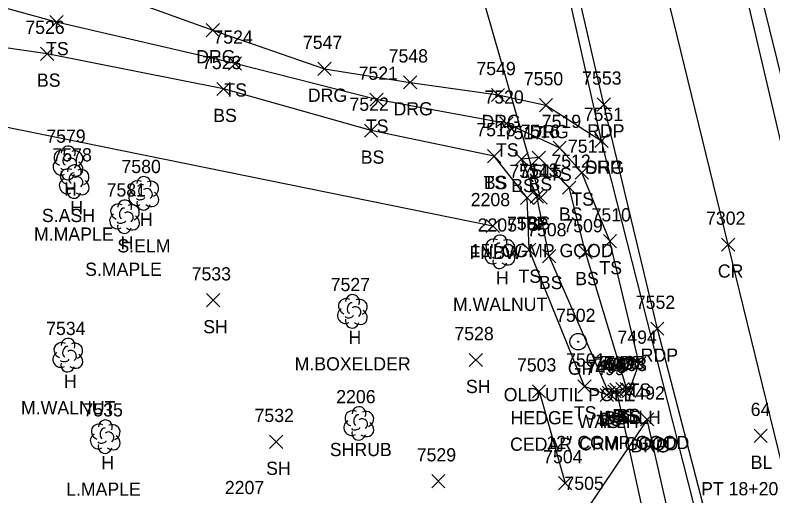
# Model space of a CAD drawing. Extents: x 1439173 to 1457902, y 641926 to 659889.
# Drawn here: x 1448510.9 to 1448625.5, y 644311.8 to 644384.5 of the extents above; entities that cross this region are included whole.
import ezdxf

# ---------------------------------------------------------------- set-up
doc = ezdxf.new("R2010")
doc.units = 0
for name, color, linetype in [('C_A', 7, 'Continuous'), ('C_C', 7, 'Continuous'), ('C_I', 7, 'Continuous'), ('C_TIC', 7, 'Continuous'), ('D_A', 7, 'Continuous'), ('D_C', 7, 'Continuous'), ('D_I', 7, 'Continuous'), ('D_TIC', 7, 'Continuous'), ('DCP', 7, 'Continuous'), ('DHW', 7, 'Continuous'), ('L_A', 7, 'Continuous'), ('L_C', 7, 'Continuous'), ('L_I', 7, 'Continuous'), ('L_TIC', 7, 'Continuous'), ('LAHR', 7, 'Continuous'), ('LELB', 7, 'Continuous'), ('LFNC', 7, 'Continuous'), ('LSH', 7, 'Continuous'), ('LTD', 7, 'Continuous'), ('P_A', 7, 'Continuous'), ('P_I', 7, 'Continuous'), ('P_TIC', 7, 'Continuous'), ('PET', 7, 'Continuous'), ('PRC', 7, 'Continuous'), ('PSP', 7, 'Continuous'), ('R_A', 7, 'Continuous'), ('R_C', 7, 'Continuous'), ('R_I', 7, 'Continuous'), ('R_TIC', 7, 'Continuous'), ('RDG', 7, 'Continuous'), ('RDP', 7, 'Continuous'), ('RGP', 7, 'Continuous')]:
    doc.layers.add(name, color=color, linetype=linetype)

msp = doc.modelspace()

# ---------------------------------------------------------------- linework, layer by layer
at = {"layer": 'C_TIC'}
for points in [[(1448622.66, 644319.88), (1448624.66, 644321.88)], [(1448624.66, 644319.88), (1448622.66, 644321.88)]]:
    msp.add_lwpolyline(points, dxfattribs=at)
at = {"layer": 'D_TIC'}
for points in [[(1448589.38, 644355.91), (1448591.38, 644357.91)], [(1448591.38, 644355.91), (1448589.38, 644357.91)], [(1448599.41, 644326.06), (1448601.41, 644328.06)], [(1448601.41, 644326.06), (1448599.41, 644328.06)], [(1448600.84, 644326.87), (1448602.84, 644328.87)], [(1448602.84, 644326.87), (1448600.84, 644328.87)], [(1448602.76, 644326.68), (1448604.76, 644328.68)], [(1448604.76, 644326.68), (1448602.76, 644328.68)]]:
    msp.add_lwpolyline(points, dxfattribs=at)
at = {"layer": 'DCP'}
for points in [[(1448590.38, 644356.91), (1448579.01, 644396.37)], [(1448610.58, 644287.81), (1448601.84, 644327.87)]]:
    msp.add_lwpolyline(points, dxfattribs=at)
at = {"layer": 'DHW'}
msp.add_lwpolyline([(1448603.76, 644327.68), (1448600.41, 644327.06)], dxfattribs=at)
at = {"layer": 'L_TIC'}
for points in [[(1448516.21, 644382.46), (1448518.21, 644384.46)], [(1448518.21, 644382.46), (1448516.21, 644384.46)], [(1448514.8, 644377.69), (1448516.8, 644379.69)], [(1448516.8, 644377.69), (1448514.8, 644379.69)], [(1448543.18, 644376.21), (1448545.18, 644378.21)], [(1448545.18, 644376.21), (1448543.18, 644378.21)], [(1448541.45, 644372.36), (1448543.45, 644374.36)], [(1448543.45, 644372.36), (1448541.45, 644374.36)], [(1448564.56, 644370.74), (1448566.56, 644372.74)], [(1448566.56, 644370.74), (1448564.56, 644372.74)], [(1448584.23, 644367.14), (1448586.23, 644369.14)], [(1448586.23, 644367.14), (1448584.23, 644369.14)], [(1448563.75, 644366.05), (1448565.75, 644368.05)], [(1448565.75, 644366.05), (1448563.75, 644368.05)], [(1448592.26, 644363.46), (1448594.26, 644365.46)], [(1448594.26, 644363.46), (1448592.26, 644365.46)], [(1448582.35, 644362.2), (1448584.35, 644364.2)], [(1448584.35, 644362.2), (1448582.35, 644364.2)], [(1448582.35, 644362.2), (1448584.35, 644364.2)], [(1448584.35, 644362.2), (1448582.35, 644364.2)], [(1448586.5, 644361.75), (1448588.5, 644363.75)], [(1448588.5, 644361.75), (1448586.5, 644363.75)], [(1448586.5, 644361.75), (1448588.5, 644363.75)], [(1448588.5, 644361.75), (1448586.5, 644363.75)], [(1448589.12, 644361.97), (1448591.12, 644363.97)], [(1448591.12, 644361.97), (1448589.12, 644363.97)], [(1448595.63, 644359.7), (1448597.63, 644361.7)], [(1448597.63, 644359.7), (1448595.63, 644361.7)], [(1448593.71, 644357.43), (1448595.71, 644359.43)], [(1448595.71, 644357.43), (1448593.71, 644359.43)], [(1448587.36, 644355.9), (1448589.36, 644357.9)], [(1448589.36, 644355.9), (1448587.36, 644357.9)], [(1448588.83, 644356.08), (1448590.83, 644358.08)], [(1448590.83, 644356.08), (1448588.83, 644358.08)], [(1448582.16, 644351.62), (1448584.16, 644353.62)], [(1448584.16, 644351.62), (1448582.16, 644353.62)], [(1448599.87, 644349.32), (1448601.87, 644351.32)], [(1448601.87, 644349.32), (1448599.87, 644351.32)], [(1448587.64, 644348.03), (1448589.64, 644350.03)], [(1448589.64, 644348.03), (1448587.64, 644350.03)], [(1448590.69, 644347.07), (1448592.69, 644349.07)], [(1448592.69, 644347.07), (1448590.69, 644349.07)], [(1448596.18, 644347.67), (1448598.18, 644349.67)], [(1448598.18, 644347.67), (1448596.18, 644349.67)], [(1448539.89, 644340.39), (1448541.89, 644342.39)], [(1448541.89, 644340.39), (1448539.89, 644342.39)], [(1448579.61, 644331.35), (1448581.61, 644333.35)], [(1448581.61, 644331.35), (1448579.61, 644333.35)], [(1448604.27, 644330.81), (1448606.27, 644332.81)], [(1448606.27, 644330.81), (1448604.27, 644332.81)], [(1448596.01, 644327.36), (1448598.01, 644329.36)], [(1448598.01, 644327.36), (1448596.01, 644329.36)], [(1448589.15, 644326.62), (1448591.15, 644328.62)], [(1448591.15, 644326.62), (1448589.15, 644328.62)], [(1448599.41, 644326.06), (1448601.41, 644328.06)], [(1448601.41, 644326.06), (1448599.41, 644328.06)], [(1448599.7, 644326.38), (1448601.7, 644328.38)], [(1448601.7, 644326.38), (1448599.7, 644328.38)], [(1448600.55, 644326.62), (1448602.55, 644328.62)], [(1448602.55, 644326.62), (1448600.55, 644328.62)], [(1448601.77, 644326.95), (1448603.77, 644328.95)], [(1448603.77, 644326.95), (1448601.77, 644328.95)], [(1448602.43, 644326.96), (1448604.43, 644328.96)], [(1448604.43, 644326.96), (1448602.43, 644328.96)], [(1448602.43, 644326.96), (1448604.43, 644328.96)], [(1448604.43, 644326.96), (1448602.43, 644328.96)], [(1448602.76, 644326.68), (1448604.76, 644328.68)], [(1448604.76, 644326.68), (1448602.76, 644328.68)], [(1448549.4, 644318.97), (1448551.4, 644320.97)], [(1448551.4, 644318.97), (1448549.4, 644320.97)], [(1448573.93, 644313.01), (1448575.93, 644315.01)], [(1448575.93, 644313.01), (1448573.93, 644315.01)], [(1448593.11, 644312.72), (1448595.11, 644314.72)], [(1448595.11, 644312.72), (1448593.11, 644314.72)]]:
    msp.add_lwpolyline(points, dxfattribs=at)
at = {"layer": 'LAHR'}
msp.add_lwpolyline([(1448590.15, 644327.62), (1448594.11, 644313.72)], dxfattribs=at)
at = {"layer": 'LELB'}
for points in [[(1448603.76, 644327.68), (1448605.27, 644331.81), (1448600.87, 644350.32), (1448596.63, 644360.7), (1448593.26, 644364.46), (1448585.23, 644368.14), (1448565.56, 644371.74), (1448544.18, 644377.21), (1448517.21, 644383.46), (1448496.26, 644389.27)], [(1448583.35, 644363.2), (1448564.75, 644367.05), (1448542.45, 644373.36), (1448515.8, 644378.69), (1448486.52, 644382.93)], [(1448600.41, 644327.06), (1448597.01, 644328.36), (1448588.64, 644349.03), (1448588.36, 644356.9), (1448583.35, 644363.2)], [(1448603.43, 644327.96), (1448597.18, 644348.67), (1448594.71, 644358.43), (1448590.12, 644362.97), (1448587.5, 644362.75)], [(1448603.43, 644327.96), (1448602.77, 644327.95), (1448601.55, 644327.62), (1448600.7, 644327.38), (1448591.69, 644348.07), (1448589.83, 644357.08), (1448587.5, 644362.75)]]:
    msp.add_lwpolyline(points, dxfattribs=at)
at = {"layer": 'LFNC'}
msp.add_lwpolyline([(1448583.16, 644352.62), (1448505.51, 644368.37)], dxfattribs=at)
at = {"layer": 'LSH'}
msp.add_line((1448562.89, 644322.81), (1448562.89, 644322.81), dxfattribs=at)
msp.add_line((1448562.89, 644322.81), (1448562.89, 644322.81), dxfattribs=at)
msp.add_arc((1448562.93, 644324.24), 1.05, 335.5272, 180.9563, dxfattribs=at)
for centre, major_axis, ratio, start_param, end_param in [((1448562.1, 644323.47), (1.21, -0.51), 0.895232, 1.570796, 4.712389), ((1448563.93, 644323.39), (-1.14, -0.48), 0.949671, 1.570796, 4.712389), ((1448562.68, 644323.27), (-0.208, -0.792), 0.645439, 3.141593, 6.283185), ((1448563.39, 644322.64), (-0.5, 0.667), 0.989748, 3.141593, 6.283185), ((1448561.8, 644322.1), (0.58, -1.04), 0.959034, 3.141593, 6.283185), ((1448563.89, 644321.97), (-1.09, 0.79), 0.841452, 1.570796, 4.712389), ((1448562.89, 644321.31), (0.26, 1.06), 0.942809, 1.570796, 4.712389), ((1448562.43, 644322.06), (-0.625, -0.083), 0.423636, 0, 3.141593)]:
    msp.add_ellipse(centre, major_axis=major_axis, ratio=ratio, start_param=start_param, end_param=end_param, dxfattribs=at)
at = {"layer": 'LTD'}
for p, q in [((1448518.92, 644362.22), (1448518.92, 644362.22)), ((1448518.92, 644362.22), (1448518.92, 644362.22)), ((1448519.85, 644359.4), (1448519.85, 644359.4)), ((1448519.85, 644359.4), (1448519.85, 644359.4)), ((1448530.37, 644357.63), (1448530.37, 644357.63)), ((1448530.37, 644357.63), (1448530.37, 644357.63)), ((1448527.46, 644354.08), (1448527.46, 644354.08)), ((1448527.46, 644354.08), (1448527.46, 644354.08)), ((1448584.21, 644348.78), (1448584.21, 644348.78)), ((1448584.21, 644348.78), (1448584.21, 644348.78)), ((1448561.91, 644339.77), (1448561.91, 644339.77)), ((1448561.91, 644339.77), (1448561.91, 644339.77)), ((1448518.89, 644333.13), (1448518.89, 644333.13)), ((1448518.89, 644333.13), (1448518.89, 644333.13)), ((1448524.54, 644320.81), (1448524.54, 644320.81)), ((1448524.54, 644320.81), (1448524.54, 644320.81))]:
    msp.add_line(p, q, dxfattribs=at)
for centre in [(1448518.96, 644363.66), (1448519.9, 644360.83), (1448530.41, 644359.06), (1448527.51, 644355.51), (1448584.25, 644350.21), (1448561.95, 644341.2), (1448518.94, 644334.56), (1448524.59, 644322.24)]:
    msp.add_arc(centre, 1.05, 335.5272, 180.9563, dxfattribs=at)
for centre, major_axis, ratio, start_param, end_param in [((1448518.12, 644362.89), (1.21, -0.51), 0.895232, 1.570796, 4.712389), ((1448518.71, 644362.68), (-0.208, -0.792), 0.645439, 3.141593, 6.283185), ((1448519.96, 644362.81), (-1.14, -0.48), 0.949671, 1.570796, 4.712389), ((1448517.83, 644361.51), (0.58, -1.04), 0.959034, 3.141593, 6.283185), ((1448519.42, 644362.06), (-0.5, 0.667), 0.989748, 3.141593, 6.283185), ((1448519.06, 644360.07), (1.21, -0.51), 0.895232, 1.570796, 4.712389), ((1448518.46, 644361.47), (-0.625, -0.083), 0.423636, 0, 3.141593), ((1448519.92, 644361.39), (-1.09, 0.79), 0.841452, 1.570796, 4.712389), ((1448520.89, 644359.98), (-1.14, -0.48), 0.949671, 1.570796, 4.712389), ((1448518.92, 644360.72), (0.26, 1.06), 0.942809, 1.570796, 4.712389), ((1448519.64, 644359.86), (-0.208, -0.792), 0.645439, 3.141593, 6.283185), ((1448520.35, 644359.23), (-0.5, 0.667), 0.989748, 3.141593, 6.283185), ((1448518.77, 644358.69), (0.58, -1.04), 0.959034, 3.141593, 6.283185), ((1448520.85, 644358.57), (-1.09, 0.79), 0.841452, 1.570796, 4.712389), ((1448529.58, 644358.29), (1.21, -0.51), 0.895232, 1.570796, 4.712389), ((1448530.16, 644358.08), (-0.208, -0.792), 0.645439, 3.141593, 6.283185), ((1448531.41, 644358.21), (-1.14, -0.48), 0.949671, 1.570796, 4.712389), ((1448519.85, 644357.9), (0.26, 1.06), 0.942809, 1.570796, 4.712389), ((1448519.39, 644358.65), (-0.625, -0.083), 0.423636, 0, 3.141593), ((1448529.28, 644356.92), (0.58, -1.04), 0.959034, 3.141593, 6.283185), ((1448530.87, 644357.46), (-0.5, 0.667), 0.989748, 3.141593, 6.283185), ((1448529.91, 644356.88), (-0.625, -0.083), 0.423636, 0, 3.141593), ((1448531.37, 644356.79), (-1.09, 0.79), 0.841452, 1.570796, 4.712389), ((1448526.67, 644354.75), (1.21, -0.51), 0.895232, 1.570796, 4.712389), ((1448528.5, 644354.66), (-1.14, -0.48), 0.949671, 1.570796, 4.712389), ((1448530.37, 644356.13), (0.26, 1.06), 0.942809, 1.570796, 4.712389), ((1448526.38, 644353.37), (0.58, -1.04), 0.959034, 3.141593, 6.283185), ((1448527.25, 644354.54), (-0.208, -0.792), 0.645439, 3.141593, 6.283185), ((1448527.96, 644353.91), (-0.5, 0.667), 0.989748, 3.141593, 6.283185), ((1448527, 644353.33), (-0.625, -0.083), 0.423636, 0, 3.141593), ((1448528.46, 644353.25), (-1.09, 0.79), 0.841452, 1.570796, 4.712389), ((1448527.46, 644352.58), (0.26, 1.06), 0.942809, 1.570796, 4.712389), ((1448583.41, 644349.45), (1.21, -0.51), 0.895232, 1.570796, 4.712389), ((1448584, 644349.24), (-0.208, -0.792), 0.645439, 3.141593, 6.283185), ((1448585.25, 644349.36), (-1.14, -0.48), 0.949671, 1.570796, 4.712389), ((1448583.12, 644348.07), (0.58, -1.04), 0.959034, 3.141593, 6.283185), ((1448584.71, 644348.61), (-0.5, 0.667), 0.989748, 3.141593, 6.283185), ((1448585.21, 644347.95), (-1.09, 0.79), 0.841452, 1.570796, 4.712389), ((1448584.21, 644347.28), (0.26, 1.06), 0.942809, 1.570796, 4.712389), ((1448583.75, 644348.03), (-0.625, -0.083), 0.423636, 0, 3.141593), ((1448561.11, 644340.44), (1.21, -0.51), 0.895232, 1.570796, 4.712389), ((1448561.7, 644340.23), (-0.208, -0.792), 0.645439, 3.141593, 6.283185), ((1448562.95, 644340.35), (-1.14, -0.48), 0.949671, 1.570796, 4.712389), ((1448560.82, 644339.06), (0.58, -1.04), 0.959034, 3.141593, 6.283185), ((1448562.41, 644339.6), (-0.5, 0.667), 0.989748, 3.141593, 6.283185), ((1448562.91, 644338.94), (-1.09, 0.79), 0.841452, 1.570796, 4.712389), ((1448561.91, 644338.27), (0.26, 1.06), 0.942809, 1.570796, 4.712389), ((1448561.45, 644339.02), (-0.625, -0.083), 0.423636, 0, 3.141593), ((1448518.1, 644333.79), (1.21, -0.51), 0.895232, 1.570796, 4.712389), ((1448519.93, 644333.71), (-1.14, -0.48), 0.949671, 1.570796, 4.712389), ((1448518.68, 644333.59), (-0.208, -0.792), 0.645439, 3.141593, 6.283185), ((1448519.39, 644332.96), (-0.5, 0.667), 0.989748, 3.141593, 6.283185), ((1448517.81, 644332.42), (0.58, -1.04), 0.959034, 3.141593, 6.283185), ((1448519.89, 644332.3), (-1.09, 0.79), 0.841452, 1.570796, 4.712389), ((1448518.89, 644331.63), (0.26, 1.06), 0.942809, 1.570796, 4.712389), ((1448518.43, 644332.38), (-0.625, -0.083), 0.423636, 0, 3.141593), ((1448523.75, 644321.47), (1.21, -0.51), 0.895232, 1.570796, 4.712389), ((1448525.58, 644321.39), (-1.14, -0.48), 0.949671, 1.570796, 4.712389), ((1448524.33, 644321.27), (-0.208, -0.792), 0.645439, 3.141593, 6.283185), ((1448525.04, 644320.64), (-0.5, 0.667), 0.989748, 3.141593, 6.283185), ((1448523.46, 644320.1), (0.58, -1.04), 0.959034, 3.141593, 6.283185), ((1448524.08, 644320.06), (-0.625, -0.083), 0.423636, 0, 3.141593), ((1448525.54, 644319.98), (-1.09, 0.79), 0.841452, 1.570796, 4.712389), ((1448524.54, 644319.31), (0.26, 1.06), 0.942809, 1.570796, 4.712389)]:
    msp.add_ellipse(centre, major_axis=major_axis, ratio=ratio, start_param=start_param, end_param=end_param, dxfattribs=at)
at = {"layer": 'P_TIC'}
for points in [[(1448598.93, 644370.01), (1448600.93, 644372.01)], [(1448600.93, 644370.01), (1448598.93, 644372.01)], [(1448598.59, 644364.52), (1448600.59, 644366.52)], [(1448600.59, 644364.52), (1448598.59, 644366.52)], [(1448617.74, 644348.81), (1448619.74, 644350.81)], [(1448619.74, 644348.81), (1448617.74, 644350.81)], [(1448607.04, 644336.09), (1448609.04, 644338.09)], [(1448609.04, 644336.09), (1448607.04, 644338.09)]]:
    msp.add_lwpolyline(points, dxfattribs=at)
at = {"layer": 'PET'}
for points in [[(1448741.68, 644029.9), (1448721.66, 644072.11), (1448699.99, 644122.51), (1448683.02, 644167.74), (1448667.3, 644215.48), (1448653.25, 644263.34), (1448640.9, 644309.93), (1448633.43, 644339.29), (1448628.87, 644356.13), (1448611.52, 644430.12), (1448600.18, 644476.78), (1448588.03, 644530.92), (1448577.83, 644573.52), (1448566.62, 644623.3), (1448554.37, 644674.53), (1448544.89, 644715.35), (1448532.85, 644767.19)], [(1448719.14, 644017.8), (1448697.57, 644061.64), (1448675.31, 644114.87), (1448662.79, 644147.1), (1448645.62, 644197.83), (1448630.96, 644249.03), (1448620.35, 644289.65), (1448608.04, 644337.09), (1448599.93, 644371.01), (1448591.93, 644405.93), (1448587.28, 644423.3), (1448576.41, 644471.58), (1448564.34, 644525.55), (1448554.28, 644567.62), (1448542.43, 644618.88), (1448530.58, 644668.68), (1448520.66, 644712.53), (1448508.59, 644763.84)]]:
    msp.add_lwpolyline(points, dxfattribs=at)
at = {"layer": 'PRC'}
msp.add_lwpolyline([(1448731.14, 644023.28), (1448710.46, 644067.89), (1448689.18, 644117.53), (1448671.94, 644163.96), (1448655.91, 644211.95), (1448641.69, 644259.86), (1448629.19, 644307.15), (1448618.74, 644349.81), (1448607.14, 644397.34), (1448599.96, 644427.54), (1448589.11, 644474.21), (1448576.61, 644528.86), (1448566.34, 644571.06), (1448554.71, 644620.84), (1448542.59, 644671.57), (1448533.38, 644712.92), (1448520.93, 644765.22)], dxfattribs=at)
at = {"layer": 'PSP'}
for points in [[(1448743.19, 644030.79), (1448723.72, 644072.96), (1448702.62, 644122.85), (1448685.71, 644168.9), (1448670.36, 644216.11), (1448656.3, 644264.22), (1448643.05, 644310.54), (1448635.37, 644339.99), (1448630.63, 644359.66), (1448619.44, 644405.02), (1448613.39, 644430.47), (1448602.23, 644477.29), (1448590.17, 644531.26), (1448580.27, 644574.32), (1448568.93, 644623.6), (1448556.49, 644675.72), (1448547.44, 644715.81), (1448535.46, 644767.6)], [(1448718.77, 644017.47), (1448697.57, 644061.64), (1448674.36, 644114.53), (1448661.94, 644146.48), (1448644.48, 644197.51), (1448629.33, 644248.49), (1448618.92, 644289.33), (1448599.59, 644365.52), (1448590.65, 644405.32), (1448585.9, 644422.84), (1448574.75, 644471.24), (1448562.25, 644524.96), (1448552.68, 644566.87), (1448540.59, 644618.38), (1448529.07, 644667.76), (1448518.88, 644712.4), (1448506.69, 644763.58)]]:
    msp.add_lwpolyline(points, dxfattribs=at)
at = {"layer": 'R_TIC'}
for points in [[(1448539.82, 644381.24), (1448541.82, 644383.24)], [(1448541.82, 644381.24), (1448539.82, 644383.24)], [(1448556.71, 644375.41), (1448558.71, 644377.41)], [(1448558.71, 644375.41), (1448556.71, 644377.41)], [(1448569.67, 644373.36), (1448571.67, 644375.36)], [(1448571.67, 644373.36), (1448569.67, 644375.36)], [(1448582.95, 644371.45), (1448584.95, 644373.45)], [(1448584.95, 644371.45), (1448582.95, 644373.45)], [(1448590.2, 644369.91), (1448592.2, 644371.91)], [(1448592.2, 644369.91), (1448590.2, 644371.91)], [(1448598.59, 644364.52), (1448600.59, 644366.52)], [(1448600.59, 644364.52), (1448598.59, 644366.52)], [(1448605.48, 644322.37), (1448607.48, 644324.37)], [(1448607.48, 644322.37), (1448605.48, 644324.37)], [(1448605.48, 644322.37), (1448607.48, 644324.37)], [(1448607.48, 644322.37), (1448605.48, 644324.37)]]:
    msp.add_lwpolyline(points, dxfattribs=at)
at = {"layer": 'RDG'}
msp.add_lwpolyline([(1448606.48, 644323.37), (1448597.33, 644309.7), (1448578.6, 644304.19), (1448574.12, 644303.37), (1448553.39, 644298.84), (1448535.28, 644298), (1448519.18, 644302.56), (1448504.89, 644310.79), (1448491.04, 644331.59), (1448480.63, 644355.14), (1448479.22, 644369.86), (1448486.52, 644382.93), (1448496.26, 644389.27), (1448504.76, 644392.58), (1448519.36, 644390.03), (1448540.82, 644382.24), (1448557.71, 644376.41), (1448570.67, 644374.36), (1448583.95, 644372.45), (1448591.2, 644370.91), (1448599.59, 644365.52)], dxfattribs=at)
at = {"layer": 'RDP'}
msp.add_lwpolyline([(1448618.92, 644289.33), (1448612.27, 644297.74), (1448606.48, 644323.37)], dxfattribs=at)
at = {"layer": 'RGP'}
msp.add_line((1448596.07, 644335.12), (1448596.07, 644335.12), dxfattribs=at)
for radius in [1.25, 0.0833]:
    msp.add_circle((1448596.07, 644335.12), radius, dxfattribs=at)

# ---------------------------------------------------------------- texts
at = {"layer": 'C_A'}
msp.add_text('BL', height=2, dxfattribs=at).set_placement((1448622.15, 644315.88))
at = {"layer": 'C_C'}
msp.add_text('PT 18+20.07', height=2, dxfattribs=at).set_placement((1448614.65, 644311.88))
at = {"layer": 'C_I'}
msp.add_text('64', height=2, dxfattribs=at).set_placement((1448622.15, 644323.88))
at = {"layer": 'D_A'}
for s, p in [('P', (1448589.76, 644351.91)), ('WALLH', (1448599.35, 644322.68)), ('P', (1448601.21, 644322.87)), ('WALLH', (1448596, 644322.06))]:
    msp.add_text(s, height=2, dxfattribs=at).set_placement(p)
at = {"layer": 'D_C'}
for s, p in [('15" CGMP GOOD', (1448579.81, 644347.91)), ('12" CGMP GOOD', (1448591.26, 644318.87)), ('CRM GOOD', (1448596.21, 644318.68))]:
    msp.add_text(s, height=2, dxfattribs=at).set_placement(p)
at = {"layer": 'D_I'}
for s, p in [('7515', (1448587.69, 644359.91)), ('7500', (1448598.41, 644330.87)), ('7493', (1448600.5, 644330.68)), ('7499', (1448597.14, 644330.06))]:
    msp.add_text(s, height=2, dxfattribs=at).set_placement(p)
at = {"layer": 'L_A'}
for s, p in [('TS', (1448515.62, 644378.46)), ('BS', (1448514.24, 644373.69)), ('TS', (1448542.58, 644372.21)), ('BS', (1448540.89, 644368.36)), ('TS', (1448563.97, 644366.74)), ('TS', (1448583.64, 644363.14)), ('BS', (1448563.19, 644362.05)), ('TS', (1448591.67, 644359.46)), ('TS', (1448581.76, 644358.2)), ('BS', (1448581.79, 644358.2)), ('H', (1448518.35, 644357.22)), ('BS', (1448585.94, 644357.75)), ('BS', (1448585.94, 644357.75)), ('BS', (1448588.56, 644357.97)), ('TS', (1448595.04, 644355.7)), ('H', (1448519.28, 644354.4)), ('H', (1448529.8, 644352.63)), ('BS', (1448593.15, 644353.43)), ('TS', (1448586.76, 644351.9)), ('BS', (1448588.27, 644352.08)), ('H', (1448526.9, 644349.08)), ('FNBW', (1448579.63, 644347.62)), ('TS', (1448599.28, 644345.32)), ('H', (1448583.64, 644343.78)), ('TS', (1448587.05, 644344.03)), ('BS', (1448595.62, 644343.67)), ('BS', (1448590.13, 644343.07)), ('SH', (1448539.38, 644336.39)), ('H', (1448561.34, 644334.77)), ('H', (1448518.32, 644328.13)), ('SH', (1448579.1, 644327.35)), ('TS', (1448603.68, 644326.81)), ('HEDGE', (1448585.85, 644322.62)), ('TS', (1448595.42, 644323.36)), ('BS', (1448599.99, 644322.62)), ('BS', (1448601.21, 644322.95)), ('BS', (1448601.87, 644322.96)), ('BS', (1448601.87, 644322.96)), ('TS', (1448602.17, 644322.68)), ('TS', (1448598.82, 644322.06)), ('BS', (1448599.14, 644322.38)), ('SHRUB', (1448558.52, 644317.81)), ('H', (1448523.97, 644315.81)), ('SH', (1448548.89, 644314.97))]:
    msp.add_text(s, height=2, dxfattribs=at).set_placement(p)
at = {"layer": 'L_C'}
for s, p in [('S.ASH', (1448514.99, 644353.22)), ('M.MAPLE', (1448513.79, 644350.4)), ('S.ELM', (1448526.4, 644348.63)), ('S.MAPLE', (1448521.53, 644345.08)), ('M.WALNUT', (1448577.14, 644339.78)), ('M.BOXELDER', (1448553.2, 644330.77)), ('M.WALNUT', (1448511.83, 644324.13)), ('CEDAR', (1448585.77, 644318.62)), ('L.MAPLE', (1448518.65, 644311.81))]:
    msp.add_text(s, height=2, dxfattribs=at).set_placement(p)
at = {"layer": 'L_I'}
for s, p in [('7526', (1448512.48, 644381.69)), ('7524', (1448540.92, 644380.21)), ('7523', (1448539.19, 644376.36)), ('7521', (1448562.87, 644374.74)), ('7520', (1448581.89, 644371.14)), ('7522', (1448561.49, 644370.05)), ('7519', (1448590.56, 644367.46)), ('7518', (1448580.66, 644366.2)), ('7518', (1448580.66, 644366.2)), ('7579', (1448515.65, 644365.22)), ('7517', (1448584.81, 644365.75)), ('7517', (1448584.81, 644365.75)), ('7516', (1448587.37, 644365.97)), ('7511', (1448594.51, 644363.7)), ('7578', (1448516.59, 644362.4)), ('7580', (1448527.02, 644360.63)), ('7512', (1448592.01, 644361.43)), ('7514', (1448585.66, 644359.9)), ('7513', (1448587.14, 644360.08)), ('7581', (1448524.77, 644357.08)), ('2208', (1448579.82, 644355.62)), ('7510', (1448598.09, 644353.32)), ('2205', (1448580.87, 644351.78)), ('7507', (1448585.3, 644352.03)), ('7509', (1448593.83, 644351.67)), ('7508', (1448588.35, 644351.07)), ('7533', (1448537.63, 644344.39)), ('7527', (1448558.65, 644342.77)), ('7534', (1448515.63, 644336.13)), ('7528', (1448577.35, 644335.35)), ('7494', (1448602.01, 644334.81)), ('7503', (1448586.81, 644330.62)), ('7501', (1448594.24, 644331.36)), ('7497', (1448598.29, 644330.62)), ('7496', (1448599.46, 644330.95)), ('7495', (1448600.17, 644330.96)), ('7495', (1448600.17, 644330.96)), ('7493', (1448600.5, 644330.68)), ('7499', (1448597.14, 644330.06)), ('7498', (1448597.44, 644330.38)), ('2206', (1448559.49, 644325.81)), ('7535', (1448521.28, 644323.81)), ('7532', (1448547.14, 644322.97)), ('7529', (1448571.66, 644317.01)), ('7504', (1448590.77, 644316.72)), ('2207', (1448542.65, 644312.06))]:
    msp.add_text(s, height=2, dxfattribs=at).set_placement(p)
at = {"layer": 'P_A'}
for s, p in [('RDP', (1448597.42, 644366.01)), ('SHP', (1448597.12, 644360.52)), ('CR', (1448617.18, 644344.81)), ('RDP', (1448605.52, 644332.09))]:
    msp.add_text(s, height=2, dxfattribs=at).set_placement(p)
at = {"layer": 'P_I'}
for s, p in [('7553', (1448596.67, 644374.01)), ('7551', (1448596.9, 644368.52)), ('7302', (1448615.4, 644352.81)), ('7552', (1448604.78, 644340.09))]:
    msp.add_text(s, height=2, dxfattribs=at).set_placement(p)
at = {"layer": 'R_A'}
for s, p in [('DRG', (1448538.31, 644377.24)), ('DRG', (1448555.2, 644371.41)), ('DRG', (1448568.15, 644369.36)), ('DRG', (1448581.44, 644367.45)), ('DRG', (1448588.69, 644365.91)), ('DRG', (1448597.08, 644360.52)), ('GP', (1448594.5, 644330.12)), ('DRG', (1448603.97, 644318.37)), ('DRP', (1448603.97, 644318.37))]:
    msp.add_text(s, height=2, dxfattribs=at).set_placement(p)
at = {"layer": 'R_C'}
msp.add_text('OLD UTIL POLE', height=2, dxfattribs=at).set_placement((1448584.81, 644326.12))
at = {"layer": 'R_I'}
for s, p in [('7547', (1448554.45, 644379.41)), ('7548', (1448567.41, 644377.36)), ('7549', (1448580.68, 644375.45)), ('7550', (1448587.85, 644373.91)), ('7551', (1448596.9, 644368.52)), ('7502', (1448592.73, 644338.12)), ('7492', (1448603.22, 644326.37)), ('7492', (1448603.22, 644326.37)), ('7505', (1448593.99, 644312.7))]:
    msp.add_text(s, height=2, dxfattribs=at).set_placement(p)

doc.saveas('drawing.dxf')
